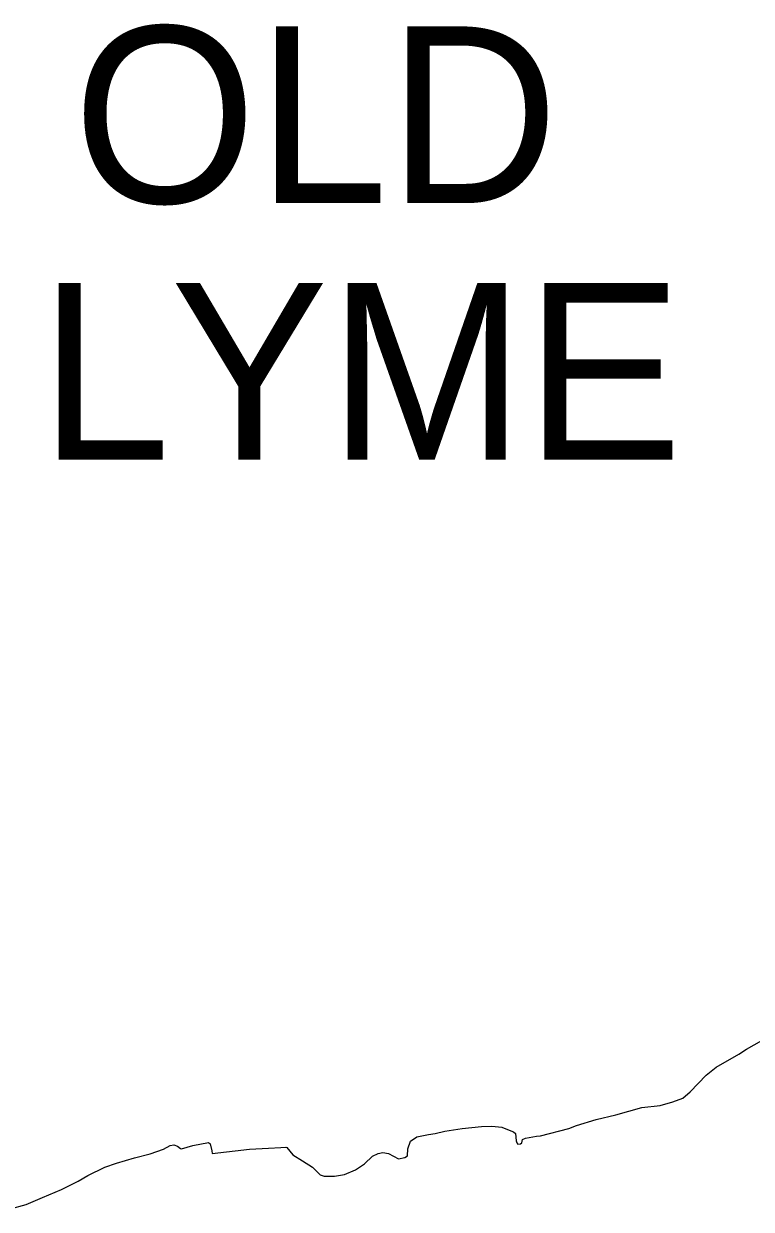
# Model space of a CAD drawing. Extents: x 0 to 2603, y -226 to 830.
# Drawn here: x 269.38 to 274.94, y 525.19 to 534.25 of the extents above; entities that cross this region are included whole.
import ezdxf

# ---------------------------------------------------------------- set-up
doc = ezdxf.new("R2010")
doc.units = 0
doc.layers.add('CT_TSH_Map_Town_Limits', color=7, linetype='Continuous')
doc.layers.add('CT_TSH_Map_Town_Text', color=7, linetype='Continuous')

msp = doc.modelspace()

# ---------------------------------------------------------------- linework, layer by layer
at = {"layer": 'CT_TSH_Map_Town_Limits'}
for points in [[(274.8474, 526.3779), (274.9063, 526.4169), (275.0245, 526.4818), (275.0399, 526.4909)], [(274.4755, 526.0891), (274.5985, 526.2171), (274.6753, 526.2792), (274.8474, 526.3779)], [(274.3433, 526.0125), (274.4216, 526.0411), (274.4755, 526.0891)], [(273.1517, 525.7013), (273.1594, 525.6911), (273.18, 525.6939), (273.1891, 525.7002), (273.1954, 525.7247), (273.2183, 525.7364), (273.302, 525.751), (273.3329, 525.7538), (273.5501, 525.8089), (273.6092, 525.8324), (273.7583, 525.8782), (273.9088, 525.9136), (274.108, 525.9713), (274.2482, 525.9861), (274.3433, 526.0125)], [(271.3936, 525.6642), (271.4401, 525.609), (271.5138, 525.5618), (271.5912, 525.5145), (271.6482, 525.4556), (271.6791, 525.4468), (271.7576, 525.4446), (271.8348, 525.4591), (271.9195, 525.4931), (271.9888, 525.5398), (272.0503, 525.5979), (272.0914, 525.6201), (272.1287, 525.6267), (272.1712, 525.6192), (272.2474, 525.5771), (272.2962, 525.5876), (272.3168, 525.6019), (272.3191, 525.6546), (272.3407, 525.714), (272.3869, 525.7451), (272.4769, 525.7635)], [(272.4769, 525.7635), (272.5283, 525.7716)], [(272.5283, 525.7716), (272.6016, 525.7887), (272.7354, 525.8099), (272.882, 525.8248), (272.9605, 525.8265), (273.0365, 525.8191), (273.0675, 525.8078)], [(273.0675, 525.8078), (273.1268, 525.7836), (273.1423, 525.772)], [(273.1423, 525.772), (273.1478, 525.7167), (273.1517, 525.7013)], [(270.2291, 525.5849), (270.3499, 525.6164), (270.4526, 525.6529), (270.5027, 525.6803), (270.5311, 525.6843), (270.5581, 525.6754), (270.5813, 525.6562), (270.5891, 525.6549), (270.6753, 525.6799), (270.7948, 525.7023), (270.809, 525.6922), (270.8221, 525.6381), (270.8236, 525.6201)], [(270.0928, 525.5457), (270.2291, 525.5849)], [(270.8236, 525.6201), (271.1091, 525.6511), (271.2532, 525.6597), (271.3485, 525.6652), (271.3858, 525.668), (271.3936, 525.6642)], [(269.402, 525.2293), (269.5278, 525.2828), (269.6717, 525.3427), (269.8001, 525.4065), (269.8745, 525.4506), (270.0029, 525.5155), (270.0928, 525.5457)], [(269.2733, 525.1927), (269.402, 525.2293)]]:
    msp.add_lwpolyline(points, dxfattribs=at)

# ---------------------------------------------------------------- texts
at = {"layer": 'CT_TSH_Map_Town_Text'}
for s, p in [('OLD', (269.76, 532.8811)), ('LYME', (269.5023, 530.9195))]:
    msp.add_text(s, height=1.35, dxfattribs=at).set_placement(p)

doc.saveas('drawing.dxf')
